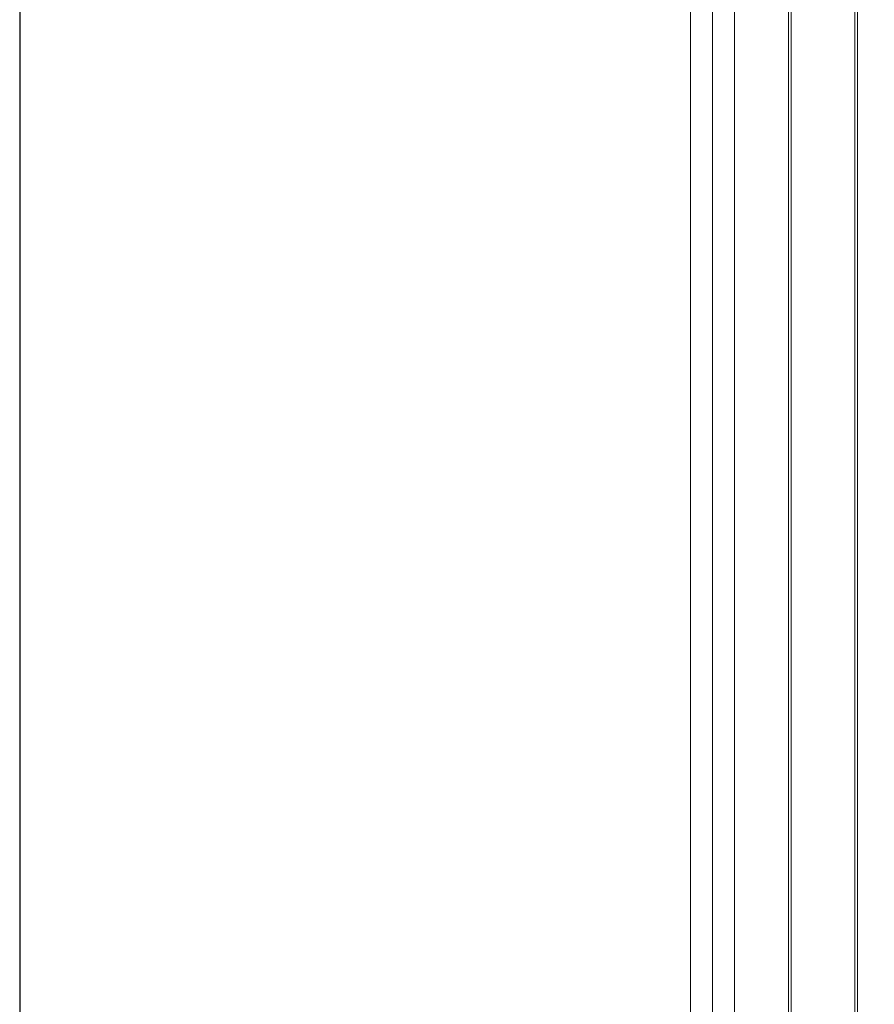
# Model space of a CAD drawing. Header units: inches. Extents: x 0 to 77643, y -44170 to 0.
# Tile 453 of 546: x 76256 to 76267, y -39528 to -39515. Entities that reach past the tile are written whole.
import ezdxf

# ---------------------------------------------------------------- set-up
doc = ezdxf.new("R2010")
doc.units = ezdxf.units.IN
doc.header["$MEASUREMENT"] = 0
doc.layers.get('0').update_dxf_attribs({"lineweight": 0})
doc.layers.get('Defpoints').update_dxf_attribs({"lineweight": 0})
doc.styles.get("Standard").update_dxf_attribs({"font": 'arial.ttf', "width": 0.75})
doc.dimstyles.get("Standard").update_dxf_attribs({"dimtxt": 0.18, "dimasz": 0.18, "dimexe": 0.18, "dimexo": 0.0625, "dimgap": 0.09, "dimtad": 0, "dimtih": 1, "dimtoh": 1, "dimdec": 4, "dimzin": 0, "dimdsep": 46, "dimtxsty": 'Standard', "dimcen": 0.09, "dimadec": 0, "dimazin": 0, "dimtfac": 1, "dimtdec": 4, "dimtofl": 0, "dimtmove": 0, "dimatfit": 3, "dimfxl": 1, "dimtolj": 1, "dimtzin": 0, "dimarcsym": 0})

# ---------------------------------------------------------------- blocks, each defined once
blk = doc.blocks.new('*D1798')
at = {"color": 0, "linetype": 'Continuous', "lineweight": -2}
for p, q in [((76255.676, -39499.335), (76255.676, -39778.257)), ((76392.346, -39761.334), (76392.346, -39778.257)), ((76362.346, -39778.077), (76285.676, -39778.077))]:
    blk.add_line(p, q, dxfattribs=at)
at = {"color": 0}
for points in [[(76285.676, -39773.077), (76285.676, -39783.077), (76255.676, -39778.077)], [(76362.346, -39783.077), (76362.346, -39773.077), (76392.346, -39778.077)]]:
    blk.add_solid(points, dxfattribs=at)
at = {"layer": 'Defpoints', "color": 0}
for p in [(76255.676, -39499.272), (76392.346, -39761.272), (76255.676, -39778.077)]:
    blk.add_point(p, dxfattribs=at)
at = {"linetype": 'Continuous', "lineweight": 20, "ltscale": 12, "insert": (76325.748, -39757.567), "char_height": 30, "attachment_point": 5}
blk.add_mtext('\\A1;C', dxfattribs=at)
blk = doc.blocks.new('A$C440D5DCA')
at = {"color": 7, "linetype": 'Continuous'}
for p, q in [((120.21, 1581.17), (120.21, 2721.96)), ((123.21, 2721.96), (123.21, 1575.97)), ((123.21, 1575.97), (123.21, 2721.96)), ((126.21, 1575.17), (126.21, 2721.96)), ((133.52, 1575.17), (133.52, 2721.96)), ((133.88, 1575.32), (133.88, 2721.96)), ((142.54, 1575.32), (142.54, 2721.96)), ((142.9, 1575.17), (142.9, 2721.96))]:
    blk.add_line(p, q, dxfattribs=at)

msp = doc.modelspace()

# ---------------------------------------------------------------- block references
at = {"xscale": 0.1, "yscale": 0.1, "zscale": 0.1}
msp.add_blockref('A$C440D5DCA', (76252.77599, -39773.42178), dxfattribs=at)

# ---------------------------------------------------------------- dimensions: what is measured, and where the dimension line sits
at = {"color": 6, "linetype": 'Continuous', "lineweight": 20}
dim = msp.add_linear_dim(base=(76255.676, -39778.07682), p1=(76392.34554, -39761.27166), p2=(76255.676, -39499.27223), text='C', dimstyle='Standard', override={"dimtxt": 30, "dimasz": 30, "dimgap": 5, "dimtad": 1, "dimtih": 0, "dimtoh": 0, "dimclrt": 256}, dxfattribs=at)
dim.commit()
dim.dimension.update_dxf_attribs({"geometry": '*D1798', "text_midpoint": (76325.74818, -39778.07682), "dimtype": 160})

doc.saveas('drawing.dxf')
